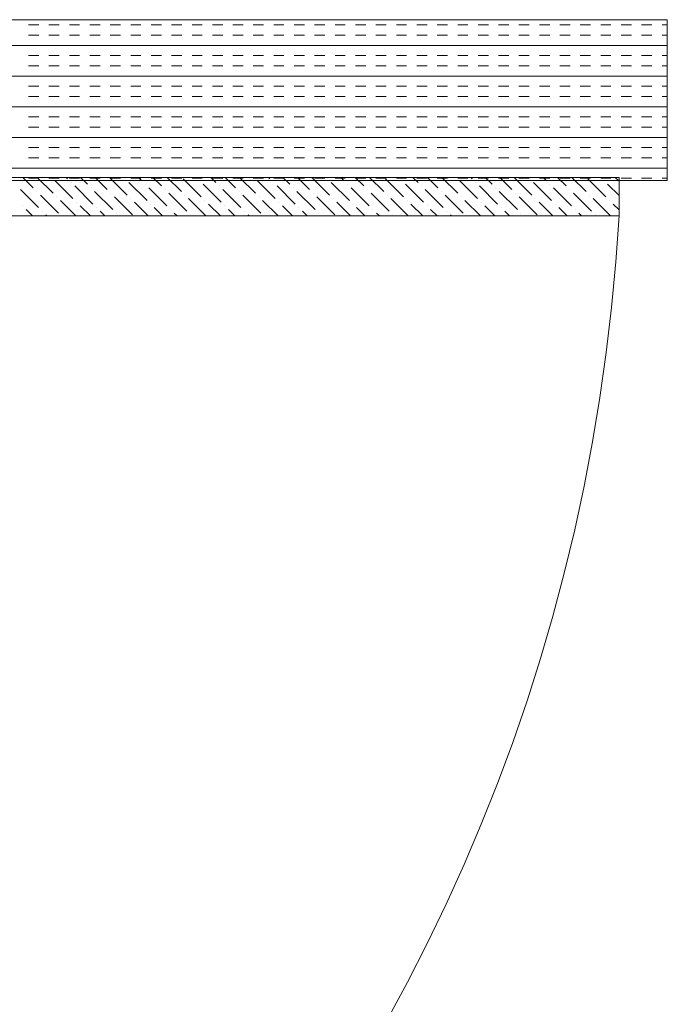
# Model space of a CAD drawing. Extents: x 3940905 to 4145695, y 925352 to 1109797.
# Tile 706 of 1056: x 4035084 to 4035285, y 1100272 to 1100578. Entities that reach past the tile are written whole.
import ezdxf

# ---------------------------------------------------------------- set-up
doc = ezdxf.new("R2010")
doc.units = 0
doc.header["$LTSCALE"] = 750
doc.header["$MEASUREMENT"] = 0
doc.layers.add('CKD Equipments', color=252, linetype='CONTINUOUS', lineweight=0)

msp = doc.modelspace()

# ---------------------------------------------------------------- linework, layer by layer
at = {"layer": 'CKD Equipments'}
for p, q in [((4035285.22, 1100578.1, -7.61), (4034685.22, 1100578.1, -7.61)), ((4035285.22, 1100528.1, -7.61), (4035285.22, 1100578.1, -7.61)), ((4034701.22, 1100529.1, -7.61), (4035270.22, 1100529.1, -7.61)), ((4035270.22, 1100529.1, -7.61), (4035270.22, 1100517.1, -7.61)), ((4034685.22, 1100528.1, -7.61), (4035285.22, 1100528.1, -7.61)), ((4035270.22, 1100517.1, -7.61), (4034701.22, 1100517.1, -7.61))]:
    msp.add_line(p, q, dxfattribs=at)
at = {"layer": 'CKD Equipments', "color": 4, "linetype": 'Continuous'}
for p, q in [((4035086.74, 1100576.46, -7.61), (4035089.92, 1100576.46, -7.61)), ((4035093.09, 1100576.46, -7.61), (4035096.27, 1100576.46, -7.61)), ((4035099.44, 1100576.46, -7.61), (4035102.62, 1100576.46, -7.61)), ((4035105.79, 1100576.46, -7.61), (4035108.97, 1100576.46, -7.61)), ((4035112.14, 1100576.46, -7.61), (4035115.32, 1100576.46, -7.61)), ((4035118.49, 1100576.46, -7.61), (4035121.67, 1100576.46, -7.61)), ((4035124.84, 1100576.46, -7.61), (4035128.02, 1100576.46, -7.61)), ((4035131.19, 1100576.46, -7.61), (4035134.37, 1100576.46, -7.61)), ((4035137.54, 1100576.46, -7.61), (4035140.72, 1100576.46, -7.61)), ((4035143.89, 1100576.46, -7.61), (4035147.07, 1100576.46, -7.61)), ((4035150.24, 1100576.46, -7.61), (4035153.42, 1100576.46, -7.61)), ((4035156.59, 1100576.46, -7.61), (4035159.77, 1100576.46, -7.61)), ((4035162.94, 1100576.46, -7.61), (4035166.12, 1100576.46, -7.61)), ((4035169.29, 1100576.46, -7.61), (4035172.47, 1100576.46, -7.61)), ((4035175.64, 1100576.46, -7.61), (4035178.82, 1100576.46, -7.61)), ((4035181.99, 1100576.46, -7.61), (4035185.17, 1100576.46, -7.61)), ((4035188.34, 1100576.46, -7.61), (4035191.52, 1100576.46, -7.61)), ((4035194.69, 1100576.46, -7.61), (4035197.87, 1100576.46, -7.61)), ((4035201.04, 1100576.46, -7.61), (4035204.22, 1100576.46, -7.61)), ((4035207.39, 1100576.46, -7.61), (4035210.57, 1100576.46, -7.61)), ((4035213.74, 1100576.46, -7.61), (4035216.92, 1100576.46, -7.61)), ((4035220.09, 1100576.46, -7.61), (4035223.27, 1100576.46, -7.61)), ((4035226.44, 1100576.46, -7.61), (4035229.62, 1100576.46, -7.61)), ((4035232.79, 1100576.46, -7.61), (4035235.97, 1100576.46, -7.61)), ((4035239.14, 1100576.46, -7.61), (4035242.32, 1100576.46, -7.61)), ((4035245.49, 1100576.46, -7.61), (4035248.67, 1100576.46, -7.61)), ((4035251.84, 1100576.46, -7.61), (4035255.02, 1100576.46, -7.61)), ((4035258.19, 1100576.46, -7.61), (4035261.37, 1100576.46, -7.61)), ((4035264.54, 1100576.46, -7.61), (4035267.72, 1100576.46, -7.61)), ((4035270.89, 1100576.46, -7.61), (4035274.07, 1100576.46, -7.61)), ((4035277.24, 1100576.46, -7.61), (4035280.42, 1100576.46, -7.61)), ((4035283.59, 1100576.46, -7.61), (4035285.22, 1100576.46, -7.61)), ((4035086.74, 1100573.28, -7.61), (4035089.92, 1100573.28, -7.61)), ((4035093.09, 1100573.28, -7.61), (4035096.27, 1100573.28, -7.61)), ((4035099.44, 1100573.28, -7.61), (4035102.62, 1100573.28, -7.61)), ((4035105.79, 1100573.28, -7.61), (4035108.97, 1100573.28, -7.61)), ((4035112.14, 1100573.28, -7.61), (4035115.32, 1100573.28, -7.61)), ((4035118.49, 1100573.28, -7.61), (4035121.67, 1100573.28, -7.61)), ((4035124.84, 1100573.28, -7.61), (4035128.02, 1100573.28, -7.61)), ((4035131.19, 1100573.28, -7.61), (4035134.37, 1100573.28, -7.61)), ((4035137.54, 1100573.28, -7.61), (4035140.72, 1100573.28, -7.61)), ((4035143.89, 1100573.28, -7.61), (4035147.07, 1100573.28, -7.61)), ((4035150.24, 1100573.28, -7.61), (4035153.42, 1100573.28, -7.61)), ((4035156.59, 1100573.28, -7.61), (4035159.77, 1100573.28, -7.61)), ((4035162.94, 1100573.28, -7.61), (4035166.12, 1100573.28, -7.61)), ((4035169.29, 1100573.28, -7.61), (4035172.47, 1100573.28, -7.61)), ((4035175.64, 1100573.28, -7.61), (4035178.82, 1100573.28, -7.61)), ((4035181.99, 1100573.28, -7.61), (4035185.17, 1100573.28, -7.61)), ((4035188.34, 1100573.28, -7.61), (4035191.52, 1100573.28, -7.61)), ((4035194.69, 1100573.28, -7.61), (4035197.87, 1100573.28, -7.61)), ((4035201.04, 1100573.28, -7.61), (4035204.22, 1100573.28, -7.61)), ((4035207.39, 1100573.28, -7.61), (4035210.57, 1100573.28, -7.61)), ((4035213.74, 1100573.28, -7.61), (4035216.92, 1100573.28, -7.61)), ((4035220.09, 1100573.28, -7.61), (4035223.27, 1100573.28, -7.61)), ((4035226.44, 1100573.28, -7.61), (4035229.62, 1100573.28, -7.61)), ((4035232.79, 1100573.28, -7.61), (4035235.97, 1100573.28, -7.61)), ((4035239.14, 1100573.28, -7.61), (4035242.32, 1100573.28, -7.61)), ((4035245.49, 1100573.28, -7.61), (4035248.67, 1100573.28, -7.61)), ((4035251.84, 1100573.28, -7.61), (4035255.02, 1100573.28, -7.61)), ((4035258.19, 1100573.28, -7.61), (4035261.37, 1100573.28, -7.61)), ((4035264.54, 1100573.28, -7.61), (4035267.72, 1100573.28, -7.61)), ((4035270.89, 1100573.28, -7.61), (4035274.07, 1100573.28, -7.61)), ((4035277.24, 1100573.28, -7.61), (4035280.42, 1100573.28, -7.61)), ((4035283.59, 1100573.28, -7.61), (4035285.22, 1100573.28, -7.61)), ((4034685.22, 1100570.11, -7.61), (4035285.22, 1100570.11, -7.61)), ((4035086.74, 1100566.93, -7.61), (4035089.92, 1100566.93, -7.61)), ((4035093.09, 1100566.93, -7.61), (4035096.27, 1100566.93, -7.61)), ((4035099.44, 1100566.93, -7.61), (4035102.62, 1100566.93, -7.61)), ((4035105.79, 1100566.93, -7.61), (4035108.97, 1100566.93, -7.61)), ((4035112.14, 1100566.93, -7.61), (4035115.32, 1100566.93, -7.61)), ((4035118.49, 1100566.93, -7.61), (4035121.67, 1100566.93, -7.61)), ((4035124.84, 1100566.93, -7.61), (4035128.02, 1100566.93, -7.61)), ((4035131.19, 1100566.93, -7.61), (4035134.37, 1100566.93, -7.61)), ((4035137.54, 1100566.93, -7.61), (4035140.72, 1100566.93, -7.61)), ((4035143.89, 1100566.93, -7.61), (4035147.07, 1100566.93, -7.61)), ((4035150.24, 1100566.93, -7.61), (4035153.42, 1100566.93, -7.61)), ((4035156.59, 1100566.93, -7.61), (4035159.77, 1100566.93, -7.61)), ((4035162.94, 1100566.93, -7.61), (4035166.12, 1100566.93, -7.61)), ((4035169.29, 1100566.93, -7.61), (4035172.47, 1100566.93, -7.61)), ((4035175.64, 1100566.93, -7.61), (4035178.82, 1100566.93, -7.61)), ((4035181.99, 1100566.93, -7.61), (4035185.17, 1100566.93, -7.61)), ((4035188.34, 1100566.93, -7.61), (4035191.52, 1100566.93, -7.61)), ((4035194.69, 1100566.93, -7.61), (4035197.87, 1100566.93, -7.61)), ((4035201.04, 1100566.93, -7.61), (4035204.22, 1100566.93, -7.61)), ((4035207.39, 1100566.93, -7.61), (4035210.57, 1100566.93, -7.61)), ((4035213.74, 1100566.93, -7.61), (4035216.92, 1100566.93, -7.61)), ((4035220.09, 1100566.93, -7.61), (4035223.27, 1100566.93, -7.61)), ((4035226.44, 1100566.93, -7.61), (4035229.62, 1100566.93, -7.61)), ((4035232.79, 1100566.93, -7.61), (4035235.97, 1100566.93, -7.61)), ((4035239.14, 1100566.93, -7.61), (4035242.32, 1100566.93, -7.61)), ((4035245.49, 1100566.93, -7.61), (4035248.67, 1100566.93, -7.61)), ((4035251.84, 1100566.93, -7.61), (4035255.02, 1100566.93, -7.61)), ((4035258.19, 1100566.93, -7.61), (4035261.37, 1100566.93, -7.61)), ((4035264.54, 1100566.93, -7.61), (4035267.72, 1100566.93, -7.61)), ((4035270.89, 1100566.93, -7.61), (4035274.07, 1100566.93, -7.61)), ((4035277.24, 1100566.93, -7.61), (4035280.42, 1100566.93, -7.61)), ((4035283.59, 1100566.93, -7.61), (4035285.22, 1100566.93, -7.61)), ((4035086.74, 1100563.76, -7.61), (4035089.92, 1100563.76, -7.61)), ((4035093.09, 1100563.76, -7.61), (4035096.27, 1100563.76, -7.61)), ((4035099.44, 1100563.76, -7.61), (4035102.62, 1100563.76, -7.61)), ((4035105.79, 1100563.76, -7.61), (4035108.97, 1100563.76, -7.61)), ((4035112.14, 1100563.76, -7.61), (4035115.32, 1100563.76, -7.61)), ((4035118.49, 1100563.76, -7.61), (4035121.67, 1100563.76, -7.61)), ((4035124.84, 1100563.76, -7.61), (4035128.02, 1100563.76, -7.61)), ((4035131.19, 1100563.76, -7.61), (4035134.37, 1100563.76, -7.61)), ((4035137.54, 1100563.76, -7.61), (4035140.72, 1100563.76, -7.61)), ((4035143.89, 1100563.76, -7.61), (4035147.07, 1100563.76, -7.61)), ((4035150.24, 1100563.76, -7.61), (4035153.42, 1100563.76, -7.61)), ((4035156.59, 1100563.76, -7.61), (4035159.77, 1100563.76, -7.61)), ((4035162.94, 1100563.76, -7.61), (4035166.12, 1100563.76, -7.61)), ((4035169.29, 1100563.76, -7.61), (4035172.47, 1100563.76, -7.61)), ((4035175.64, 1100563.76, -7.61), (4035178.82, 1100563.76, -7.61)), ((4035181.99, 1100563.76, -7.61), (4035185.17, 1100563.76, -7.61)), ((4035188.34, 1100563.76, -7.61), (4035191.52, 1100563.76, -7.61)), ((4035194.69, 1100563.76, -7.61), (4035197.87, 1100563.76, -7.61)), ((4035201.04, 1100563.76, -7.61), (4035204.22, 1100563.76, -7.61)), ((4035207.39, 1100563.76, -7.61), (4035210.57, 1100563.76, -7.61)), ((4035213.74, 1100563.76, -7.61), (4035216.92, 1100563.76, -7.61)), ((4035220.09, 1100563.76, -7.61), (4035223.27, 1100563.76, -7.61)), ((4035226.44, 1100563.76, -7.61), (4035229.62, 1100563.76, -7.61)), ((4035232.79, 1100563.76, -7.61), (4035235.97, 1100563.76, -7.61)), ((4035239.14, 1100563.76, -7.61), (4035242.32, 1100563.76, -7.61)), ((4035245.49, 1100563.76, -7.61), (4035248.67, 1100563.76, -7.61)), ((4035251.84, 1100563.76, -7.61), (4035255.02, 1100563.76, -7.61)), ((4035258.19, 1100563.76, -7.61), (4035261.37, 1100563.76, -7.61)), ((4035264.54, 1100563.76, -7.61), (4035267.72, 1100563.76, -7.61)), ((4035270.89, 1100563.76, -7.61), (4035274.07, 1100563.76, -7.61)), ((4035277.24, 1100563.76, -7.61), (4035280.42, 1100563.76, -7.61)), ((4035283.59, 1100563.76, -7.61), (4035285.22, 1100563.76, -7.61)), ((4034685.22, 1100560.58, -7.61), (4035285.22, 1100560.58, -7.61)), ((4035086.74, 1100557.41, -7.61), (4035089.92, 1100557.41, -7.61)), ((4035093.09, 1100557.41, -7.61), (4035096.27, 1100557.41, -7.61)), ((4035099.44, 1100557.41, -7.61), (4035102.62, 1100557.41, -7.61)), ((4035105.79, 1100557.41, -7.61), (4035108.97, 1100557.41, -7.61)), ((4035112.14, 1100557.41, -7.61), (4035115.32, 1100557.41, -7.61)), ((4035118.49, 1100557.41, -7.61), (4035121.67, 1100557.41, -7.61)), ((4035124.84, 1100557.41, -7.61), (4035128.02, 1100557.41, -7.61)), ((4035131.19, 1100557.41, -7.61), (4035134.37, 1100557.41, -7.61)), ((4035137.54, 1100557.41, -7.61), (4035140.72, 1100557.41, -7.61)), ((4035143.89, 1100557.41, -7.61), (4035147.07, 1100557.41, -7.61)), ((4035150.24, 1100557.41, -7.61), (4035153.42, 1100557.41, -7.61)), ((4035156.59, 1100557.41, -7.61), (4035159.77, 1100557.41, -7.61)), ((4035162.94, 1100557.41, -7.61), (4035166.12, 1100557.41, -7.61)), ((4035169.29, 1100557.41, -7.61), (4035172.47, 1100557.41, -7.61)), ((4035175.64, 1100557.41, -7.61), (4035178.82, 1100557.41, -7.61)), ((4035181.99, 1100557.41, -7.61), (4035185.17, 1100557.41, -7.61)), ((4035188.34, 1100557.41, -7.61), (4035191.52, 1100557.41, -7.61)), ((4035194.69, 1100557.41, -7.61), (4035197.87, 1100557.41, -7.61)), ((4035201.04, 1100557.41, -7.61), (4035204.22, 1100557.41, -7.61)), ((4035207.39, 1100557.41, -7.61), (4035210.57, 1100557.41, -7.61)), ((4035213.74, 1100557.41, -7.61), (4035216.92, 1100557.41, -7.61)), ((4035220.09, 1100557.41, -7.61), (4035223.27, 1100557.41, -7.61)), ((4035226.44, 1100557.41, -7.61), (4035229.62, 1100557.41, -7.61)), ((4035232.79, 1100557.41, -7.61), (4035235.97, 1100557.41, -7.61)), ((4035239.14, 1100557.41, -7.61), (4035242.32, 1100557.41, -7.61)), ((4035245.49, 1100557.41, -7.61), (4035248.67, 1100557.41, -7.61)), ((4035251.84, 1100557.41, -7.61), (4035255.02, 1100557.41, -7.61)), ((4035258.19, 1100557.41, -7.61), (4035261.37, 1100557.41, -7.61)), ((4035264.54, 1100557.41, -7.61), (4035267.72, 1100557.41, -7.61)), ((4035270.89, 1100557.41, -7.61), (4035274.07, 1100557.41, -7.61)), ((4035277.24, 1100557.41, -7.61), (4035280.42, 1100557.41, -7.61)), ((4035283.59, 1100557.41, -7.61), (4035285.22, 1100557.41, -7.61)), ((4035086.74, 1100554.23, -7.61), (4035089.92, 1100554.23, -7.61)), ((4035093.09, 1100554.23, -7.61), (4035096.27, 1100554.23, -7.61)), ((4035099.44, 1100554.23, -7.61), (4035102.62, 1100554.23, -7.61)), ((4035105.79, 1100554.23, -7.61), (4035108.97, 1100554.23, -7.61)), ((4035112.14, 1100554.23, -7.61), (4035115.32, 1100554.23, -7.61)), ((4035118.49, 1100554.23, -7.61), (4035121.67, 1100554.23, -7.61)), ((4035124.84, 1100554.23, -7.61), (4035128.02, 1100554.23, -7.61)), ((4035131.19, 1100554.23, -7.61), (4035134.37, 1100554.23, -7.61)), ((4035137.54, 1100554.23, -7.61), (4035140.72, 1100554.23, -7.61)), ((4035143.89, 1100554.23, -7.61), (4035147.07, 1100554.23, -7.61)), ((4035150.24, 1100554.23, -7.61), (4035153.42, 1100554.23, -7.61)), ((4035156.59, 1100554.23, -7.61), (4035159.77, 1100554.23, -7.61)), ((4035162.94, 1100554.23, -7.61), (4035166.12, 1100554.23, -7.61)), ((4035169.29, 1100554.23, -7.61), (4035172.47, 1100554.23, -7.61)), ((4035175.64, 1100554.23, -7.61), (4035178.82, 1100554.23, -7.61)), ((4035181.99, 1100554.23, -7.61), (4035185.17, 1100554.23, -7.61)), ((4035188.34, 1100554.23, -7.61), (4035191.52, 1100554.23, -7.61)), ((4035194.69, 1100554.23, -7.61), (4035197.87, 1100554.23, -7.61)), ((4035201.04, 1100554.23, -7.61), (4035204.22, 1100554.23, -7.61)), ((4035207.39, 1100554.23, -7.61), (4035210.57, 1100554.23, -7.61)), ((4035213.74, 1100554.23, -7.61), (4035216.92, 1100554.23, -7.61)), ((4035220.09, 1100554.23, -7.61), (4035223.27, 1100554.23, -7.61)), ((4035226.44, 1100554.23, -7.61), (4035229.62, 1100554.23, -7.61)), ((4035232.79, 1100554.23, -7.61), (4035235.97, 1100554.23, -7.61)), ((4035239.14, 1100554.23, -7.61), (4035242.32, 1100554.23, -7.61)), ((4035245.49, 1100554.23, -7.61), (4035248.67, 1100554.23, -7.61)), ((4035251.84, 1100554.23, -7.61), (4035255.02, 1100554.23, -7.61)), ((4035258.19, 1100554.23, -7.61), (4035261.37, 1100554.23, -7.61)), ((4035264.54, 1100554.23, -7.61), (4035267.72, 1100554.23, -7.61)), ((4035270.89, 1100554.23, -7.61), (4035274.07, 1100554.23, -7.61)), ((4035277.24, 1100554.23, -7.61), (4035280.42, 1100554.23, -7.61)), ((4035283.59, 1100554.23, -7.61), (4035285.22, 1100554.23, -7.61)), ((4034685.22, 1100551.06, -7.61), (4035285.22, 1100551.06, -7.61)), ((4035086.74, 1100547.88, -7.61), (4035089.92, 1100547.88, -7.61)), ((4035093.09, 1100547.88, -7.61), (4035096.27, 1100547.88, -7.61)), ((4035099.44, 1100547.88, -7.61), (4035102.62, 1100547.88, -7.61)), ((4035105.79, 1100547.88, -7.61), (4035108.97, 1100547.88, -7.61)), ((4035112.14, 1100547.88, -7.61), (4035115.32, 1100547.88, -7.61)), ((4035118.49, 1100547.88, -7.61), (4035121.67, 1100547.88, -7.61)), ((4035124.84, 1100547.88, -7.61), (4035128.02, 1100547.88, -7.61)), ((4035131.19, 1100547.88, -7.61), (4035134.37, 1100547.88, -7.61)), ((4035137.54, 1100547.88, -7.61), (4035140.72, 1100547.88, -7.61)), ((4035143.89, 1100547.88, -7.61), (4035147.07, 1100547.88, -7.61)), ((4035150.24, 1100547.88, -7.61), (4035153.42, 1100547.88, -7.61)), ((4035156.59, 1100547.88, -7.61), (4035159.77, 1100547.88, -7.61)), ((4035162.94, 1100547.88, -7.61), (4035166.12, 1100547.88, -7.61)), ((4035169.29, 1100547.88, -7.61), (4035172.47, 1100547.88, -7.61)), ((4035175.64, 1100547.88, -7.61), (4035178.82, 1100547.88, -7.61)), ((4035181.99, 1100547.88, -7.61), (4035185.17, 1100547.88, -7.61)), ((4035188.34, 1100547.88, -7.61), (4035191.52, 1100547.88, -7.61)), ((4035194.69, 1100547.88, -7.61), (4035197.87, 1100547.88, -7.61)), ((4035201.04, 1100547.88, -7.61), (4035204.22, 1100547.88, -7.61)), ((4035207.39, 1100547.88, -7.61), (4035210.57, 1100547.88, -7.61)), ((4035213.74, 1100547.88, -7.61), (4035216.92, 1100547.88, -7.61)), ((4035220.09, 1100547.88, -7.61), (4035223.27, 1100547.88, -7.61)), ((4035226.44, 1100547.88, -7.61), (4035229.62, 1100547.88, -7.61)), ((4035232.79, 1100547.88, -7.61), (4035235.97, 1100547.88, -7.61)), ((4035239.14, 1100547.88, -7.61), (4035242.32, 1100547.88, -7.61)), ((4035245.49, 1100547.88, -7.61), (4035248.67, 1100547.88, -7.61)), ((4035251.84, 1100547.88, -7.61), (4035255.02, 1100547.88, -7.61)), ((4035258.19, 1100547.88, -7.61), (4035261.37, 1100547.88, -7.61)), ((4035264.54, 1100547.88, -7.61), (4035267.72, 1100547.88, -7.61)), ((4035270.89, 1100547.88, -7.61), (4035274.07, 1100547.88, -7.61)), ((4035277.24, 1100547.88, -7.61), (4035280.42, 1100547.88, -7.61)), ((4035283.59, 1100547.88, -7.61), (4035285.22, 1100547.88, -7.61)), ((4035086.74, 1100544.71, -7.61), (4035089.92, 1100544.71, -7.61)), ((4035093.09, 1100544.71, -7.61), (4035096.27, 1100544.71, -7.61)), ((4035099.44, 1100544.71, -7.61), (4035102.62, 1100544.71, -7.61)), ((4035105.79, 1100544.71, -7.61), (4035108.97, 1100544.71, -7.61)), ((4035112.14, 1100544.71, -7.61), (4035115.32, 1100544.71, -7.61)), ((4035118.49, 1100544.71, -7.61), (4035121.67, 1100544.71, -7.61)), ((4035124.84, 1100544.71, -7.61), (4035128.02, 1100544.71, -7.61)), ((4035131.19, 1100544.71, -7.61), (4035134.37, 1100544.71, -7.61)), ((4035137.54, 1100544.71, -7.61), (4035140.72, 1100544.71, -7.61)), ((4035143.89, 1100544.71, -7.61), (4035147.07, 1100544.71, -7.61)), ((4035150.24, 1100544.71, -7.61), (4035153.42, 1100544.71, -7.61)), ((4035156.59, 1100544.71, -7.61), (4035159.77, 1100544.71, -7.61)), ((4035162.94, 1100544.71, -7.61), (4035166.12, 1100544.71, -7.61)), ((4035169.29, 1100544.71, -7.61), (4035172.47, 1100544.71, -7.61)), ((4035175.64, 1100544.71, -7.61), (4035178.82, 1100544.71, -7.61)), ((4035181.99, 1100544.71, -7.61), (4035185.17, 1100544.71, -7.61)), ((4035188.34, 1100544.71, -7.61), (4035191.52, 1100544.71, -7.61)), ((4035194.69, 1100544.71, -7.61), (4035197.87, 1100544.71, -7.61)), ((4035201.04, 1100544.71, -7.61), (4035204.22, 1100544.71, -7.61)), ((4035207.39, 1100544.71, -7.61), (4035210.57, 1100544.71, -7.61)), ((4035213.74, 1100544.71, -7.61), (4035216.92, 1100544.71, -7.61)), ((4035220.09, 1100544.71, -7.61), (4035223.27, 1100544.71, -7.61)), ((4035226.44, 1100544.71, -7.61), (4035229.62, 1100544.71, -7.61)), ((4035232.79, 1100544.71, -7.61), (4035235.97, 1100544.71, -7.61)), ((4035239.14, 1100544.71, -7.61), (4035242.32, 1100544.71, -7.61)), ((4035245.49, 1100544.71, -7.61), (4035248.67, 1100544.71, -7.61)), ((4035251.84, 1100544.71, -7.61), (4035255.02, 1100544.71, -7.61)), ((4035258.19, 1100544.71, -7.61), (4035261.37, 1100544.71, -7.61)), ((4035264.54, 1100544.71, -7.61), (4035267.72, 1100544.71, -7.61)), ((4035270.89, 1100544.71, -7.61), (4035274.07, 1100544.71, -7.61)), ((4035277.24, 1100544.71, -7.61), (4035280.42, 1100544.71, -7.61)), ((4035283.59, 1100544.71, -7.61), (4035285.22, 1100544.71, -7.61)), ((4034685.22, 1100541.53, -7.61), (4035285.22, 1100541.53, -7.61)), ((4035086.74, 1100538.36, -7.61), (4035089.92, 1100538.36, -7.61)), ((4035093.09, 1100538.36, -7.61), (4035096.27, 1100538.36, -7.61)), ((4035099.44, 1100538.36, -7.61), (4035102.62, 1100538.36, -7.61)), ((4035105.79, 1100538.36, -7.61), (4035108.97, 1100538.36, -7.61)), ((4035112.14, 1100538.36, -7.61), (4035115.32, 1100538.36, -7.61)), ((4035118.49, 1100538.36, -7.61), (4035121.67, 1100538.36, -7.61)), ((4035124.84, 1100538.36, -7.61), (4035128.02, 1100538.36, -7.61)), ((4035131.19, 1100538.36, -7.61), (4035134.37, 1100538.36, -7.61)), ((4035137.54, 1100538.36, -7.61), (4035140.72, 1100538.36, -7.61)), ((4035143.89, 1100538.36, -7.61), (4035147.07, 1100538.36, -7.61)), ((4035150.24, 1100538.36, -7.61), (4035153.42, 1100538.36, -7.61)), ((4035156.59, 1100538.36, -7.61), (4035159.77, 1100538.36, -7.61)), ((4035162.94, 1100538.36, -7.61), (4035166.12, 1100538.36, -7.61)), ((4035169.29, 1100538.36, -7.61), (4035172.47, 1100538.36, -7.61)), ((4035175.64, 1100538.36, -7.61), (4035178.82, 1100538.36, -7.61)), ((4035181.99, 1100538.36, -7.61), (4035185.17, 1100538.36, -7.61)), ((4035188.34, 1100538.36, -7.61), (4035191.52, 1100538.36, -7.61)), ((4035194.69, 1100538.36, -7.61), (4035197.87, 1100538.36, -7.61)), ((4035201.04, 1100538.36, -7.61), (4035204.22, 1100538.36, -7.61)), ((4035207.39, 1100538.36, -7.61), (4035210.57, 1100538.36, -7.61)), ((4035213.74, 1100538.36, -7.61), (4035216.92, 1100538.36, -7.61)), ((4035220.09, 1100538.36, -7.61), (4035223.27, 1100538.36, -7.61)), ((4035226.44, 1100538.36, -7.61), (4035229.62, 1100538.36, -7.61)), ((4035232.79, 1100538.36, -7.61), (4035235.97, 1100538.36, -7.61)), ((4035239.14, 1100538.36, -7.61), (4035242.32, 1100538.36, -7.61)), ((4035245.49, 1100538.36, -7.61), (4035248.67, 1100538.36, -7.61)), ((4035251.84, 1100538.36, -7.61), (4035255.02, 1100538.36, -7.61)), ((4035258.19, 1100538.36, -7.61), (4035261.37, 1100538.36, -7.61)), ((4035264.54, 1100538.36, -7.61), (4035267.72, 1100538.36, -7.61)), ((4035270.89, 1100538.36, -7.61), (4035274.07, 1100538.36, -7.61)), ((4035277.24, 1100538.36, -7.61), (4035280.42, 1100538.36, -7.61)), ((4035283.59, 1100538.36, -7.61), (4035285.22, 1100538.36, -7.61)), ((4035086.74, 1100535.18, -7.61), (4035089.92, 1100535.18, -7.61)), ((4035093.09, 1100535.18, -7.61), (4035096.27, 1100535.18, -7.61)), ((4035099.44, 1100535.18, -7.61), (4035102.62, 1100535.18, -7.61)), ((4035105.79, 1100535.18, -7.61), (4035108.97, 1100535.18, -7.61)), ((4035112.14, 1100535.18, -7.61), (4035115.32, 1100535.18, -7.61)), ((4035118.49, 1100535.18, -7.61), (4035121.67, 1100535.18, -7.61)), ((4035124.84, 1100535.18, -7.61), (4035128.02, 1100535.18, -7.61)), ((4035131.19, 1100535.18, -7.61), (4035134.37, 1100535.18, -7.61)), ((4035137.54, 1100535.18, -7.61), (4035140.72, 1100535.18, -7.61)), ((4035143.89, 1100535.18, -7.61), (4035147.07, 1100535.18, -7.61)), ((4035150.24, 1100535.18, -7.61), (4035153.42, 1100535.18, -7.61)), ((4035156.59, 1100535.18, -7.61), (4035159.77, 1100535.18, -7.61)), ((4035162.94, 1100535.18, -7.61), (4035166.12, 1100535.18, -7.61)), ((4035169.29, 1100535.18, -7.61), (4035172.47, 1100535.18, -7.61)), ((4035175.64, 1100535.18, -7.61), (4035178.82, 1100535.18, -7.61)), ((4035181.99, 1100535.18, -7.61), (4035185.17, 1100535.18, -7.61)), ((4035188.34, 1100535.18, -7.61), (4035191.52, 1100535.18, -7.61)), ((4035194.69, 1100535.18, -7.61), (4035197.87, 1100535.18, -7.61)), ((4035201.04, 1100535.18, -7.61), (4035204.22, 1100535.18, -7.61)), ((4035207.39, 1100535.18, -7.61), (4035210.57, 1100535.18, -7.61)), ((4035213.74, 1100535.18, -7.61), (4035216.92, 1100535.18, -7.61)), ((4035220.09, 1100535.18, -7.61), (4035223.27, 1100535.18, -7.61)), ((4035226.44, 1100535.18, -7.61), (4035229.62, 1100535.18, -7.61)), ((4035232.79, 1100535.18, -7.61), (4035235.97, 1100535.18, -7.61)), ((4035239.14, 1100535.18, -7.61), (4035242.32, 1100535.18, -7.61)), ((4035245.49, 1100535.18, -7.61), (4035248.67, 1100535.18, -7.61)), ((4035251.84, 1100535.18, -7.61), (4035255.02, 1100535.18, -7.61)), ((4035258.19, 1100535.18, -7.61), (4035261.37, 1100535.18, -7.61)), ((4035264.54, 1100535.18, -7.61), (4035267.72, 1100535.18, -7.61)), ((4035270.89, 1100535.18, -7.61), (4035274.07, 1100535.18, -7.61)), ((4035277.24, 1100535.18, -7.61), (4035280.42, 1100535.18, -7.61)), ((4035283.59, 1100535.18, -7.61), (4035285.22, 1100535.18, -7.61)), ((4034685.22, 1100532.01, -7.61), (4035285.22, 1100532.01, -7.61)), ((4035086.74, 1100528.83, -7.61), (4035089.92, 1100528.83, -7.61)), ((4035093.09, 1100528.83, -7.61), (4035096.27, 1100528.83, -7.61)), ((4035099.44, 1100528.83, -7.61), (4035102.62, 1100528.83, -7.61)), ((4035105.79, 1100528.83, -7.61), (4035108.97, 1100528.83, -7.61)), ((4035112.14, 1100528.83, -7.61), (4035115.32, 1100528.83, -7.61)), ((4035118.49, 1100528.83, -7.61), (4035121.67, 1100528.83, -7.61)), ((4035124.84, 1100528.83, -7.61), (4035128.02, 1100528.83, -7.61)), ((4035131.19, 1100528.83, -7.61), (4035134.37, 1100528.83, -7.61)), ((4035137.54, 1100528.83, -7.61), (4035140.72, 1100528.83, -7.61)), ((4035143.89, 1100528.83, -7.61), (4035147.07, 1100528.83, -7.61)), ((4035150.24, 1100528.83, -7.61), (4035153.42, 1100528.83, -7.61)), ((4035156.59, 1100528.83, -7.61), (4035159.77, 1100528.83, -7.61)), ((4035162.94, 1100528.83, -7.61), (4035166.12, 1100528.83, -7.61)), ((4035169.29, 1100528.83, -7.61), (4035172.47, 1100528.83, -7.61)), ((4035175.64, 1100528.83, -7.61), (4035178.82, 1100528.83, -7.61)), ((4035181.99, 1100528.83, -7.61), (4035185.17, 1100528.83, -7.61)), ((4035188.34, 1100528.83, -7.61), (4035191.52, 1100528.83, -7.61)), ((4035194.69, 1100528.83, -7.61), (4035197.87, 1100528.83, -7.61)), ((4035201.04, 1100528.83, -7.61), (4035204.22, 1100528.83, -7.61)), ((4035207.39, 1100528.83, -7.61), (4035210.57, 1100528.83, -7.61)), ((4035213.74, 1100528.83, -7.61), (4035216.92, 1100528.83, -7.61)), ((4035220.09, 1100528.83, -7.61), (4035223.27, 1100528.83, -7.61)), ((4035226.44, 1100528.83, -7.61), (4035229.62, 1100528.83, -7.61)), ((4035232.79, 1100528.83, -7.61), (4035235.97, 1100528.83, -7.61)), ((4035239.14, 1100528.83, -7.61), (4035242.32, 1100528.83, -7.61)), ((4035245.49, 1100528.83, -7.61), (4035248.67, 1100528.83, -7.61)), ((4035251.84, 1100528.83, -7.61), (4035255.02, 1100528.83, -7.61)), ((4035258.19, 1100528.83, -7.61), (4035261.37, 1100528.83, -7.61)), ((4035264.54, 1100528.83, -7.61), (4035267.72, 1100528.83, -7.61)), ((4035270.89, 1100528.83, -7.61), (4035274.07, 1100528.83, -7.61)), ((4035277.24, 1100528.83, -7.61), (4035280.42, 1100528.83, -7.61)), ((4035283.59, 1100528.83, -7.61), (4035285.22, 1100528.83, -7.61))]:
    msp.add_line(p, q, dxfattribs=at)
at = {"layer": 'CKD Equipments', "color": 55, "linetype": 'Continuous'}
for p, q in [((4035088.21, 1100525.86, -7.61), (4035084.97, 1100529.1, -7.61)), ((4035094.38, 1100524.18, -7.61), (4035089.46, 1100529.1, -7.61)), ((4035098.87, 1100528.67, -7.61), (4035098.44, 1100529.1, -7.61)), ((4035105.05, 1100526.98, -7.61), (4035102.93, 1100529.1, -7.61)), ((4035111.22, 1100525.3, -7.61), (4035107.42, 1100529.1, -7.61)), ((4035117.4, 1100523.62, -7.61), (4035111.91, 1100529.1, -7.61)), ((4035121.89, 1100528.11, -7.61), (4035120.89, 1100529.1, -7.61)), ((4035128.06, 1100526.42, -7.61), (4035125.38, 1100529.1, -7.61)), ((4035134.23, 1100524.74, -7.61), (4035129.87, 1100529.1, -7.61)), ((4035144.9, 1100527.55, -7.61), (4035143.34, 1100529.1, -7.61)), ((4035151.07, 1100525.86, -7.61), (4035147.83, 1100529.1, -7.61)), ((4035157.25, 1100524.18, -7.61), (4035152.32, 1100529.1, -7.61)), ((4035161.74, 1100528.67, -7.61), (4035161.3, 1100529.1, -7.61)), ((4035167.91, 1100526.98, -7.61), (4035165.79, 1100529.1, -7.61)), ((4035174.08, 1100525.3, -7.61), (4035170.28, 1100529.1, -7.61)), ((4035180.26, 1100523.62, -7.61), (4035174.77, 1100529.1, -7.61)), ((4035184.75, 1100528.11, -7.61), (4035183.75, 1100529.1, -7.61)), ((4035190.92, 1100526.42, -7.61), (4035188.24, 1100529.1, -7.61)), ((4035197.1, 1100524.74, -7.61), (4035192.73, 1100529.1, -7.61)), ((4035207.76, 1100527.55, -7.61), (4035206.2, 1100529.1, -7.61)), ((4035213.93, 1100525.86, -7.61), (4035210.69, 1100529.1, -7.61)), ((4035220.11, 1100524.18, -7.61), (4035215.18, 1100529.1, -7.61)), ((4035224.6, 1100528.67, -7.61), (4035224.16, 1100529.1, -7.61)), ((4035230.77, 1100526.98, -7.61), (4035228.65, 1100529.1, -7.61)), ((4035236.95, 1100525.3, -7.61), (4035233.14, 1100529.1, -7.61)), ((4035243.12, 1100523.62, -7.61), (4035237.63, 1100529.1, -7.61)), ((4035247.61, 1100528.11, -7.61), (4035246.61, 1100529.1, -7.61)), ((4035253.78, 1100526.42, -7.61), (4035251.1, 1100529.1, -7.61)), ((4035259.96, 1100524.74, -7.61), (4035255.59, 1100529.1, -7.61)), ((4035270.22, 1100527.95, -7.61), (4035269.06, 1100529.1, -7.61)), ((4035100.56, 1100522.49, -7.61), (4035094.95, 1100528.11, -7.61)), ((4035100, 1100527.55, -7.61), (4035100, 1100527.55, -7.61)), ((4035106.73, 1100520.81, -7.61), (4035101.12, 1100526.42, -7.61)), ((4035116.83, 1100528.67, -7.61), (4035116.83, 1100528.67, -7.61)), ((4035123.57, 1100521.93, -7.61), (4035117.96, 1100527.55, -7.61)), ((4035123.01, 1100526.98, -7.61), (4035123.01, 1100526.98, -7.61)), ((4035140.41, 1100523.06, -7.61), (4035134.8, 1100528.67, -7.61)), ((4035139.85, 1100528.11, -7.61), (4035139.85, 1100528.11, -7.61)), ((4035146.58, 1100521.37, -7.61), (4035140.97, 1100526.98, -7.61)), ((4035146.02, 1100526.42, -7.61), (4035146.02, 1100526.42, -7.61)), ((4035163.42, 1100522.49, -7.61), (4035157.81, 1100528.11, -7.61)), ((4035162.86, 1100527.55, -7.61), (4035162.86, 1100527.55, -7.61)), ((4035169.59, 1100520.81, -7.61), (4035163.98, 1100526.42, -7.61)), ((4035179.7, 1100528.67, -7.61), (4035179.7, 1100528.67, -7.61)), ((4035186.43, 1100521.93, -7.61), (4035180.82, 1100527.55, -7.61)), ((4035185.87, 1100526.98, -7.61), (4035185.87, 1100526.98, -7.61)), ((4035203.27, 1100523.06, -7.61), (4035197.66, 1100528.67, -7.61)), ((4035202.71, 1100528.11, -7.61), (4035202.71, 1100528.11, -7.61)), ((4035209.44, 1100521.37, -7.61), (4035203.83, 1100526.98, -7.61)), ((4035208.88, 1100526.42, -7.61), (4035208.88, 1100526.42, -7.61)), ((4035226.28, 1100522.49, -7.61), (4035220.67, 1100528.11, -7.61)), ((4035225.72, 1100527.55, -7.61), (4035225.72, 1100527.55, -7.61)), ((4035232.46, 1100520.81, -7.61), (4035226.84, 1100526.42, -7.61)), ((4035242.56, 1100528.67, -7.61), (4035242.56, 1100528.67, -7.61)), ((4035249.29, 1100521.93, -7.61), (4035243.68, 1100527.55, -7.61)), ((4035248.73, 1100526.98, -7.61), (4035248.73, 1100526.98, -7.61)), ((4035266.13, 1100523.06, -7.61), (4035260.52, 1100528.67, -7.61)), ((4035265.57, 1100528.11, -7.61), (4035265.57, 1100528.11, -7.61)), ((4035270.22, 1100523.46, -7.61), (4035266.69, 1100526.98, -7.61)), ((4035089.89, 1100519.69, -7.61), (4035084.28, 1100525.3, -7.61)), ((4035089.33, 1100524.74, -7.61), (4035089.33, 1100524.74, -7.61)), ((4035096.07, 1100518, -7.61), (4035090.46, 1100523.62, -7.61)), ((4035095.51, 1100523.06, -7.61), (4035095.51, 1100523.06, -7.61)), ((4035106.17, 1100525.86, -7.61), (4035106.17, 1100525.86, -7.61)), ((4035112.91, 1100519.13, -7.61), (4035107.29, 1100524.74, -7.61)), ((4035112.34, 1100524.18, -7.61), (4035112.34, 1100524.18, -7.61)), ((4035119.08, 1100517.44, -7.61), (4035113.47, 1100523.06, -7.61)), ((4035129.74, 1100520.25, -7.61), (4035124.13, 1100525.86, -7.61)), ((4035129.18, 1100525.3, -7.61), (4035129.18, 1100525.3, -7.61)), ((4035135.92, 1100518.56, -7.61), (4035130.31, 1100524.18, -7.61)), ((4035135.36, 1100523.62, -7.61), (4035135.36, 1100523.62, -7.61)), ((4035152.76, 1100519.69, -7.61), (4035147.14, 1100525.3, -7.61)), ((4035152.19, 1100524.74, -7.61), (4035152.19, 1100524.74, -7.61)), ((4035158.93, 1100518, -7.61), (4035153.32, 1100523.62, -7.61)), ((4035158.37, 1100523.06, -7.61), (4035158.37, 1100523.06, -7.61)), ((4035169.03, 1100525.86, -7.61), (4035169.03, 1100525.86, -7.61)), ((4035175.77, 1100519.13, -7.61), (4035170.16, 1100524.74, -7.61)), ((4035175.21, 1100524.18, -7.61), (4035175.21, 1100524.18, -7.61)), ((4035181.94, 1100517.44, -7.61), (4035176.33, 1100523.06, -7.61)), ((4035192.61, 1100520.25, -7.61), (4035186.99, 1100525.86, -7.61)), ((4035192.04, 1100525.3, -7.61), (4035192.04, 1100525.3, -7.61)), ((4035198.78, 1100518.56, -7.61), (4035193.17, 1100524.18, -7.61)), ((4035198.22, 1100523.62, -7.61), (4035198.22, 1100523.62, -7.61)), ((4035215.62, 1100519.69, -7.61), (4035210, 1100525.3, -7.61)), ((4035215.06, 1100524.74, -7.61), (4035215.06, 1100524.74, -7.61)), ((4035221.79, 1100518, -7.61), (4035216.18, 1100523.62, -7.61)), ((4035221.23, 1100523.06, -7.61), (4035221.23, 1100523.06, -7.61)), ((4035231.89, 1100525.86, -7.61), (4035231.89, 1100525.86, -7.61)), ((4035238.63, 1100519.13, -7.61), (4035233.02, 1100524.74, -7.61)), ((4035238.07, 1100524.18, -7.61), (4035238.07, 1100524.18, -7.61)), ((4035244.8, 1100517.44, -7.61), (4035239.19, 1100523.06, -7.61)), ((4035255.47, 1100520.25, -7.61), (4035249.85, 1100525.86, -7.61)), ((4035254.91, 1100525.3, -7.61), (4035254.91, 1100525.3, -7.61)), ((4035261.64, 1100518.56, -7.61), (4035256.03, 1100524.18, -7.61)), ((4035261.08, 1100523.62, -7.61), (4035261.08, 1100523.62, -7.61)), ((4035084.84, 1100520.25, -7.61), (4035084.84, 1100520.25, -7.61)), ((4035101.46, 1100517.1, -7.61), (4035096.63, 1100521.93, -7.61)), ((4035101.68, 1100521.37, -7.61), (4035101.68, 1100521.37, -7.61)), ((4035105.95, 1100517.1, -7.61), (4035102.8, 1100520.25, -7.61)), ((4035118.52, 1100522.49, -7.61), (4035118.52, 1100522.49, -7.61)), ((4035123.91, 1100517.1, -7.61), (4035119.64, 1100521.37, -7.61)), ((4035124.69, 1100520.81, -7.61), (4035124.69, 1100520.81, -7.61)), ((4035141.87, 1100517.1, -7.61), (4035136.48, 1100522.49, -7.61)), ((4035141.53, 1100521.93, -7.61), (4035141.53, 1100521.93, -7.61)), ((4035146.36, 1100517.1, -7.61), (4035142.65, 1100520.81, -7.61)), ((4035147.7, 1100520.25, -7.61), (4035147.7, 1100520.25, -7.61)), ((4035164.32, 1100517.1, -7.61), (4035159.49, 1100521.93, -7.61)), ((4035164.54, 1100521.37, -7.61), (4035164.54, 1100521.37, -7.61)), ((4035168.81, 1100517.1, -7.61), (4035165.66, 1100520.25, -7.61)), ((4035181.38, 1100522.49, -7.61), (4035181.38, 1100522.49, -7.61)), ((4035186.77, 1100517.1, -7.61), (4035182.5, 1100521.37, -7.61)), ((4035187.55, 1100520.81, -7.61), (4035187.55, 1100520.81, -7.61)), ((4035204.73, 1100517.1, -7.61), (4035199.34, 1100522.49, -7.61)), ((4035204.39, 1100521.93, -7.61), (4035204.39, 1100521.93, -7.61)), ((4035209.22, 1100517.1, -7.61), (4035205.51, 1100520.81, -7.61)), ((4035210.57, 1100520.25, -7.61), (4035210.57, 1100520.25, -7.61)), ((4035227.18, 1100517.1, -7.61), (4035222.35, 1100521.93, -7.61)), ((4035227.4, 1100521.37, -7.61), (4035227.4, 1100521.37, -7.61)), ((4035231.67, 1100517.1, -7.61), (4035228.53, 1100520.25, -7.61)), ((4035244.24, 1100522.49, -7.61), (4035244.24, 1100522.49, -7.61)), ((4035249.63, 1100517.1, -7.61), (4035245.36, 1100521.37, -7.61)), ((4035250.42, 1100520.81, -7.61), (4035250.42, 1100520.81, -7.61)), ((4035267.59, 1100517.1, -7.61), (4035262.2, 1100522.49, -7.61)), ((4035267.25, 1100521.93, -7.61), (4035267.25, 1100521.93, -7.61)), ((4035270.22, 1100518.97, -7.61), (4035268.38, 1100520.81, -7.61)), ((4035087.99, 1100517.1, -7.61), (4035085.97, 1100519.13, -7.61)), ((4035091.02, 1100518.56, -7.61), (4035091.02, 1100518.56, -7.61)), ((4035092.48, 1100517.1, -7.61), (4035092.14, 1100517.44, -7.61)), ((4035107.85, 1100519.69, -7.61), (4035107.85, 1100519.69, -7.61)), ((4035110.44, 1100517.1, -7.61), (4035108.98, 1100518.56, -7.61)), ((4035114.03, 1100518, -7.61), (4035114.03, 1100518, -7.61)), ((4035128.4, 1100517.1, -7.61), (4035125.81, 1100519.69, -7.61)), ((4035130.87, 1100519.13, -7.61), (4035130.87, 1100519.13, -7.61)), ((4035132.89, 1100517.1, -7.61), (4035131.99, 1100518, -7.61)), ((4035137.04, 1100517.44, -7.61), (4035137.04, 1100517.44, -7.61)), ((4035150.85, 1100517.1, -7.61), (4035148.83, 1100519.13, -7.61)), ((4035153.88, 1100518.56, -7.61), (4035153.88, 1100518.56, -7.61)), ((4035155.34, 1100517.1, -7.61), (4035155, 1100517.44, -7.61)), ((4035170.72, 1100519.69, -7.61), (4035170.72, 1100519.69, -7.61)), ((4035173.3, 1100517.1, -7.61), (4035171.84, 1100518.56, -7.61)), ((4035176.89, 1100518, -7.61), (4035176.89, 1100518, -7.61)), ((4035191.26, 1100517.1, -7.61), (4035188.68, 1100519.69, -7.61)), ((4035193.73, 1100519.13, -7.61), (4035193.73, 1100519.13, -7.61)), ((4035195.75, 1100517.1, -7.61), (4035194.85, 1100518, -7.61)), ((4035199.9, 1100517.44, -7.61), (4035199.9, 1100517.44, -7.61)), ((4035213.71, 1100517.1, -7.61), (4035211.69, 1100519.13, -7.61)), ((4035216.74, 1100518.56, -7.61), (4035216.74, 1100518.56, -7.61)), ((4035218.2, 1100517.1, -7.61), (4035217.86, 1100517.44, -7.61)), ((4035233.58, 1100519.69, -7.61), (4035233.58, 1100519.69, -7.61)), ((4035236.16, 1100517.1, -7.61), (4035234.7, 1100518.56, -7.61)), ((4035239.75, 1100518, -7.61), (4035239.75, 1100518, -7.61)), ((4035254.12, 1100517.1, -7.61), (4035251.54, 1100519.69, -7.61)), ((4035256.59, 1100519.13, -7.61), (4035256.59, 1100519.13, -7.61)), ((4035258.61, 1100517.1, -7.61), (4035257.71, 1100518, -7.61)), ((4035262.76, 1100517.44, -7.61), (4035262.76, 1100517.44, -7.61))]:
    msp.add_line(p, q, dxfattribs=at)
at = {"layer": 'CKD Equipments'}
msp.add_arc((4034687, 1100550.15, -7.61), 584.15, 271.10035, 356.75704, dxfattribs=at)

doc.saveas('drawing.dxf')
